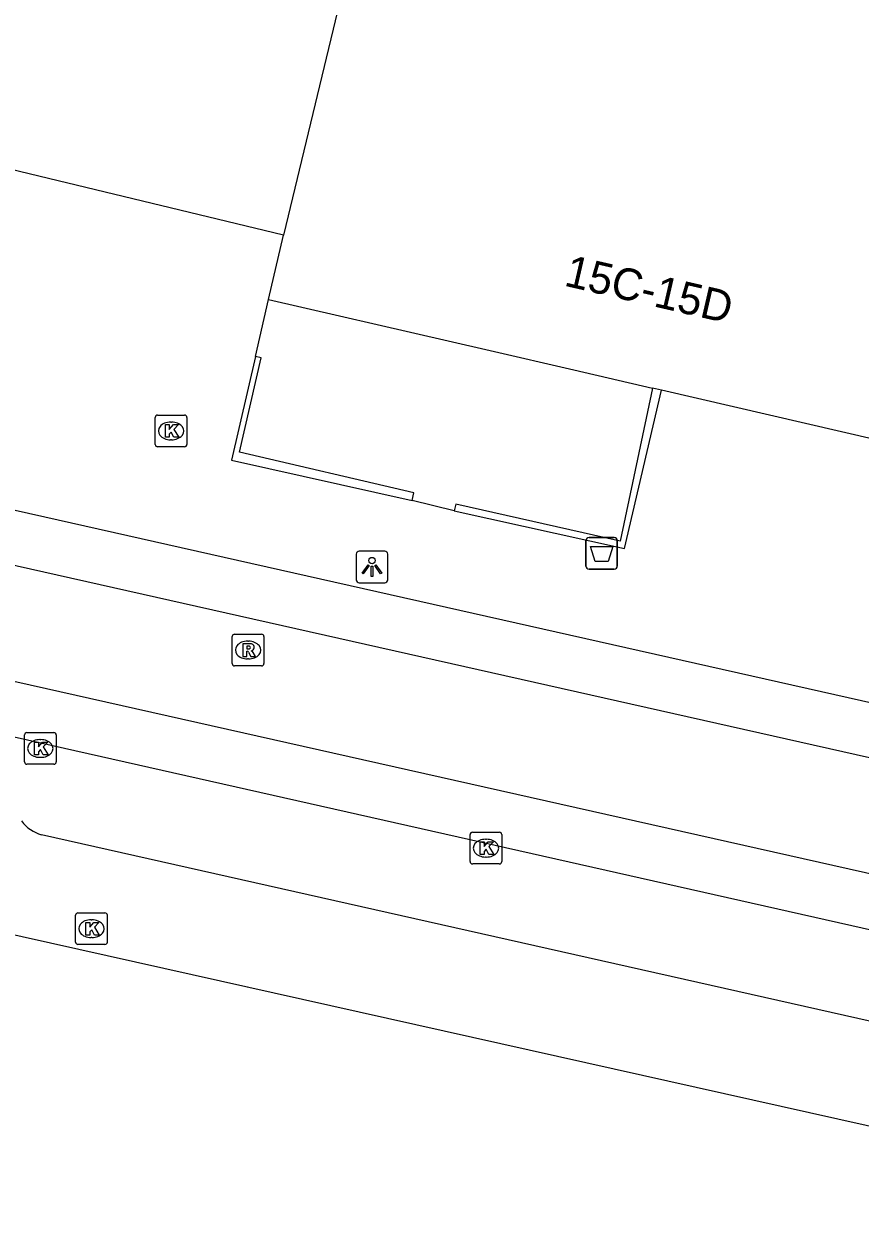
# Model space of a CAD drawing. Extents: x 162172 to 163187, y 382874 to 383684.
# Drawn here: x 162745.12 to 162771.52, y 382962.64 to 383000.14 of the extents above; entities that cross this region are included whole.
import ezdxf

# ---------------------------------------------------------------- set-up
doc = ezdxf.new("R2010")
doc.units = 0
for name, color, linetype in [('IMGEO_Afvalbak', 7, 'Continuous'), ('IMGEO_Kolk', 7, 'Continuous'), ('IMGEO_Lichtpunt', 7, 'Continuous'), ('IMGEO_Pand', 7, 'Continuous'), ('IMGEO_Pand_nummerreeks', 7, 'Continuous'), ('IMGEO_Parkeervlak_open', 7, 'Continuous'), ('IMGEO_Rijbaan_lokaal_gesloten', 7, 'Continuous'), ('IMGEO_Rioolput', 7, 'Continuous'), ('IMGEO_Voetpad_open', 7, 'Continuous'), ('IMGEO_Waterloop', 7, 'Continuous')]:
    doc.layers.add(name, color=color, linetype=linetype)

msp = doc.modelspace()

# ---------------------------------------------------------------- linework, layer by layer
at = {"layer": 'IMGEO_Afvalbak'}
for p, q in [((162762.863, 382983.03), (162762.863, 382983.83)), ((162762.863, 382983.83), (162762.863, 382983.03)), ((162762.963, 382983.93), (162763.753, 382983.93)), ((162763.753, 382983.93), (162762.963, 382983.93)), ((162763.853, 382983.83), (162763.853, 382983.03)), ((162763.853, 382983.03), (162763.853, 382983.83)), ((162763.753, 382982.93), (162762.963, 382982.93)), ((162762.963, 382982.93), (162763.753, 382982.93))]:
    msp.add_line(p, q, dxfattribs=at)
msp.add_lwpolyline([(162763.006, 382983.644), (162763.71, 382983.644), (162763.561, 382983.174), (162763.155, 382983.174), (162763.006, 382983.644)], dxfattribs=at)
for centre, start, end in [((162762.963, 382983.83), 90, 180), ((162762.963, 382983.83), 90, 180), ((162763.753, 382983.83), 0, 90), ((162763.753, 382983.83), 360, 90), ((162762.963, 382983.03), 180, 270), ((162762.963, 382983.03), 180, 270), ((162763.753, 382983.03), 270, 0), ((162763.753, 382983.03), 270, 0)]:
    msp.add_arc(centre, 0.1, start, end, dxfattribs=at)
at = {"layer": 'IMGEO_Kolk'}
for p, q in [((162749.27, 382986.868), (162749.27, 382987.72)), ((162749.345, 382987.794), (162750.197, 382987.794)), ((162749.758, 382987.574), (162749.783, 382987.574)), ((162750.271, 382987.72), (162750.271, 382986.868)), ((162750.197, 382986.794), (162749.345, 382986.794)), ((162749.781, 382987.014), (162749.756, 382987.014)), ((162745.219, 382977.774), (162746.071, 382977.774)), ((162745.144, 382976.848), (162745.144, 382977.7)), ((162745.632, 382977.554), (162745.657, 382977.554)), ((162746.145, 382977.7), (162746.145, 382976.848)), ((162745.655, 382976.994), (162745.63, 382976.994)), ((162746.071, 382976.774), (162745.219, 382976.774)), ((162759.208, 382973.703), (162759.208, 382974.555)), ((162759.283, 382974.629), (162760.135, 382974.629)), ((162759.696, 382974.409), (162759.721, 382974.409)), ((162760.209, 382974.555), (162760.209, 382973.703)), ((162760.135, 382973.629), (162759.283, 382973.629)), ((162759.719, 382973.849), (162759.694, 382973.849)), ((162746.758, 382971.162), (162746.758, 382972.014)), ((162746.833, 382972.088), (162747.685, 382972.088)), ((162747.246, 382971.868), (162747.271, 382971.868)), ((162747.759, 382972.014), (162747.759, 382971.162)), ((162747.685, 382971.088), (162746.833, 382971.088)), ((162747.269, 382971.308), (162747.244, 382971.308))]:
    msp.add_line(p, q, dxfattribs=at)
for points in [[(162749.27, 382986.868), (162749.27, 382987.72)], [(162749.345, 382987.794), (162750.197, 382987.794)], [(162749.591, 382987.494), (162749.714, 382987.494), (162749.714, 382987.343), (162749.844, 382987.494), (162750.008, 382987.494), (162749.862, 382987.343), (162750.015, 382987.094), (162749.863, 382987.094), (162749.778, 382987.258), (162749.714, 382987.191), (162749.714, 382987.094), (162749.591, 382987.094), (162749.591, 382987.494)], [(162750.271, 382987.72), (162750.271, 382986.868)], [(162750.197, 382986.794), (162749.345, 382986.794)], [(162745.219, 382977.774), (162746.071, 382977.774)], [(162745.144, 382976.848), (162745.144, 382977.7)], [(162745.465, 382977.474), (162745.588, 382977.474), (162745.588, 382977.323), (162745.718, 382977.474), (162745.882, 382977.474), (162745.736, 382977.323), (162745.889, 382977.074), (162745.737, 382977.074), (162745.652, 382977.238), (162745.588, 382977.171), (162745.588, 382977.074), (162745.465, 382977.074), (162745.465, 382977.474)], [(162746.145, 382977.7), (162746.145, 382976.848)], [(162746.071, 382976.774), (162745.219, 382976.774)], [(162759.208, 382973.703), (162759.208, 382974.555)], [(162759.283, 382974.629), (162760.135, 382974.629)], [(162760.209, 382974.555), (162760.209, 382973.703)], [(162759.529, 382974.329), (162759.652, 382974.329), (162759.652, 382974.178), (162759.782, 382974.329), (162759.946, 382974.329), (162759.8, 382974.178), (162759.953, 382973.929), (162759.801, 382973.929), (162759.716, 382974.093), (162759.652, 382974.026), (162759.652, 382973.929), (162759.529, 382973.929), (162759.529, 382974.329)], [(162760.135, 382973.629), (162759.283, 382973.629)], [(162746.758, 382971.162), (162746.758, 382972.014)], [(162746.833, 382972.088), (162747.685, 382972.088)], [(162747.079, 382971.788), (162747.202, 382971.788), (162747.202, 382971.637), (162747.332, 382971.788), (162747.496, 382971.788), (162747.35, 382971.637), (162747.503, 382971.388), (162747.351, 382971.388), (162747.266, 382971.552), (162747.202, 382971.485), (162747.202, 382971.388), (162747.079, 382971.388), (162747.079, 382971.788)], [(162747.759, 382972.014), (162747.759, 382971.162)], [(162747.685, 382971.088), (162746.833, 382971.088)]]:
    msp.add_lwpolyline(points, dxfattribs=at)
for centre, start, end in [((162749.347, 382987.718), 91.552, 178.448), ((162749.347, 382987.718), 91.552, 178.448), ((162750.195, 382987.718), 1.552, 88.448), ((162750.195, 382987.718), 1.552, 88.448), ((162749.347, 382986.87), 181.552, 268.448), ((162749.347, 382986.87), 181.552, 268.448), ((162750.195, 382986.87), 271.552, 358.448), ((162750.195, 382986.87), 271.552, 358.448), ((162745.221, 382977.698), 91.552, 178.448), ((162745.221, 382977.698), 91.552, 178.448), ((162746.069, 382977.698), 1.552, 88.448), ((162746.069, 382977.698), 1.552, 88.448), ((162745.221, 382976.85), 181.552, 268.448), ((162745.221, 382976.85), 181.552, 268.448), ((162746.069, 382976.85), 271.552, 358.448), ((162746.069, 382976.85), 271.552, 358.448), ((162759.285, 382974.553), 91.552, 178.448), ((162759.285, 382974.553), 91.552, 178.448), ((162760.133, 382974.553), 1.552, 88.448), ((162760.133, 382974.553), 1.552, 88.448), ((162759.285, 382973.705), 181.552, 268.448), ((162759.285, 382973.705), 181.552, 268.448), ((162760.133, 382973.705), 271.552, 358.448), ((162760.133, 382973.705), 271.552, 358.448), ((162746.835, 382972.012), 91.552, 178.448), ((162746.835, 382972.012), 91.552, 178.448), ((162747.683, 382972.012), 1.552, 88.448), ((162747.683, 382972.012), 1.552, 88.448), ((162746.835, 382971.164), 181.552, 268.448), ((162746.835, 382971.164), 181.552, 268.448), ((162747.683, 382971.164), 271.552, 358.448), ((162747.683, 382971.164), 271.552, 358.448)]:
    msp.add_arc(centre, 0.0765, start, end, dxfattribs=at)
for centre, major_axis, ratio, start_param, end_param in [((162749.757, 382987.294), (-0.387, 0.002), 0.722429, 4.712389, 7.853982), ((162749.782, 382987.294), (-0.39, 0.002), 0.717154, 1.570796, 4.712389), ((162745.631, 382977.274), (-0.387, 0.002), 0.722429, 4.712389, 7.853982), ((162745.656, 382977.274), (-0.39, 0.002), 0.717154, 1.570796, 4.712389), ((162759.695, 382974.129), (-0.387, 0.002), 0.722429, 4.712389, 7.853982), ((162759.72, 382974.129), (-0.39, 0.002), 0.717154, 1.570796, 4.712389), ((162747.245, 382971.588), (-0.387, 0.002), 0.722429, 4.712389, 7.853982), ((162747.27, 382971.588), (-0.39, 0.002), 0.717154, 1.570796, 4.712389)]:
    msp.add_ellipse(centre, major_axis=major_axis, ratio=ratio, start_param=start_param, end_param=end_param, dxfattribs=at)
at = {"layer": 'IMGEO_Lichtpunt'}
for p, q in [((162755.613, 382983.406), (162755.613, 382982.599)), ((162755.613, 382983.406), (162755.613, 382982.599)), ((162756.515, 382983.501), (162755.707, 382983.501)), ((162756.515, 382983.501), (162755.707, 382983.501)), ((162756.609, 382982.599), (162756.609, 382983.406)), ((162756.609, 382982.599), (162756.609, 382983.406)), ((162755.707, 382982.505), (162756.515, 382982.505)), ((162755.707, 382982.505), (162756.515, 382982.505))]:
    msp.add_line(p, q, dxfattribs=at)
for points in [[(162755.987, 382983.07), (162756.026, 382983.042), (162755.838, 382982.78), (162755.8, 382982.807), (162755.987, 382983.07)], [(162756.089, 382983.022), (162756.136, 382983.022), (162756.136, 382982.7), (162756.089, 382982.7), (162756.089, 382983.022)], [(162756.199, 382983.042), (162756.237, 382983.069), (162756.424, 382982.807), (162756.385, 382982.779), (162756.199, 382983.042)]]:
    msp.add_lwpolyline(points, dxfattribs=at)
msp.add_circle((162756.112, 382983.204), 0.0994, dxfattribs=at)
for centre, start, end in [((162755.707, 382983.406), 90, 180), ((162755.707, 382983.406), 90, 180), ((162756.515, 382983.406), 0, 90), ((162756.515, 382983.406), 0, 90), ((162755.707, 382982.599), 180, 270), ((162755.707, 382982.599), 180, 270), ((162756.515, 382982.599), 270, 0), ((162756.515, 382982.599), 270, 360)]:
    msp.add_arc(centre, 0.0946, start, end, dxfattribs=at)
at = {"layer": 'IMGEO_Pand'}
for points in [[(162766.905, 383049.806), (162753.316, 382993.468)], [(162753.316, 382993.468), (162728.656, 382999.416)], [(162752.848, 382991.445), (162753.316, 382993.468)], [(162752.848, 382991.445), (162758.514, 382990.135), (162759.842, 382989.829), (162762.484, 382989.218), (162764.965, 382988.645)], [(162765.246, 382988.58), (162764.965, 382988.645)], [(162773.202, 382986.741), (162765.246, 382988.58)]]:
    msp.add_lwpolyline(points, dxfattribs=at)
at = {"layer": 'IMGEO_Parkeervlak_open'}
msp.add_lwpolyline([(162794.556, 382963.557), (162784.911, 382965.727), (162745.684, 382974.551)], dxfattribs=at)
msp.add_arc((162745.994, 382975.68), 1.171, 216.3579, 254.6481, dxfattribs=at)
at = {"layer": 'IMGEO_Rijbaan_lokaal_gesloten'}
for points in [[(162571.899, 383023.687), (162773.34, 382978.384), (162787.291, 382975.248), (162824.157, 382966.963), (162829.302, 382965.805), (162943.475, 382940.176), (162960.356, 382936.387), (163076.773, 382910.308)], [(162571.522, 383022.029), (162786.88, 382973.603), (162917.14, 382944.312), (162943.106, 382938.499), (163087.202, 382906.239)], [(163063.468, 382907.805), (162942.339, 382935.016), (162786.012, 382970.134), (162582.55, 383015.84)], [(162742.474, 382978.167), (162785.592, 382968.454), (162799.197, 382965.389)]]:
    msp.add_lwpolyline(points, dxfattribs=at)
at = {"layer": 'IMGEO_Rioolput'}
for p, q in [((162751.7, 382979.954), (162751.7, 382980.806)), ((162751.775, 382980.88), (162752.627, 382980.88)), ((162752.701, 382980.806), (162752.701, 382979.954)), ((162752.188, 382980.66), (162752.213, 382980.66)), ((162752.211, 382980.1), (162752.186, 382980.1)), ((162752.627, 382979.88), (162751.775, 382979.88))]:
    msp.add_line(p, q, dxfattribs=at)
for points in [[(162751.7, 382979.954), (162751.7, 382980.806)], [(162751.775, 382980.88), (162752.627, 382980.88)], [(162752.701, 382980.806), (162752.701, 382979.954)], [(162752.289, 382980.578), (162752.037, 382980.58), (162752.037, 382980.18)], [(162752.215, 382980.499), (162752.161, 382980.499), (162752.161, 382980.418)], [(162752.161, 382980.418), (162752.213, 382980.418)], [(162752.037, 382980.18), (162752.161, 382980.18), (162752.161, 382980.342), (162752.172, 382980.342)], [(162752.219, 382980.313), (162752.29, 382980.18), (162752.43, 382980.18), (162752.365, 382980.306)], [(162752.627, 382979.88), (162751.775, 382979.88)]]:
    msp.add_lwpolyline(points, dxfattribs=at)
for centre, radius, start, end in [((162751.777, 382980.804), 0.0765, 91.552, 178.448), ((162751.777, 382980.804), 0.0765, 91.552, 178.448), ((162752.625, 382980.804), 0.0765, 1.552, 88.448), ((162752.625, 382980.804), 0.0765, 1.552, 88.448), ((162752.197, 382980.607), 0.19, 274.7715, 282.9687), ((162752.221, 382980.403), 0.0964, 77.0061, 93.1865), ((162752.235, 382980.46), 0.0378, 276.6634, 79.6772), ((162752.288, 382980.468), 0.109, 350.3612, 89.416), ((162752.286, 382980.468), 0.112, 277.5842, 350.9817), ((162752.171, 382980.289), 0.0533, 26.0293, 88.6989), ((162752.27, 382980.253), 0.108, 29.5134, 73.7905), ((162751.777, 382979.956), 0.0765, 181.552, 268.448), ((162751.777, 382979.956), 0.0765, 181.552, 268.448), ((162752.625, 382979.956), 0.0765, 271.552, 358.448), ((162752.625, 382979.956), 0.0765, 271.552, 358.448)]:
    msp.add_arc(centre, radius, start, end, dxfattribs=at)
for centre, major_axis, ratio, start_param, end_param in [((162752.187, 382980.38), (-0.387, 0.002), 0.722429, 4.712389, 7.853982), ((162752.212, 382980.38), (-0.39, 0.002), 0.717154, 1.570796, 4.712389)]:
    msp.add_ellipse(centre, major_axis=major_axis, ratio=ratio, start_param=start_param, end_param=end_param, dxfattribs=at)
at = {"layer": 'IMGEO_Voetpad_open'}
for points in [[(162752.431, 382989.644), (162752.848, 382991.445)], [(162752.431, 382989.644), (162751.675, 382986.375), (162757.377, 382985.098)], [(162757.377, 382985.098), (162757.432, 382985.344), (162751.93, 382986.627), (162752.616, 382989.595), (162752.431, 382989.644)], [(162764.965, 382988.645), (162763.947, 382983.818), (162758.754, 382984.982), (162758.708, 382984.776)], [(162758.708, 382984.776), (162764.083, 382983.586), (162765.246, 382988.58)], [(162758.708, 382984.776), (162757.377, 382985.098)]]:
    msp.add_lwpolyline(points, dxfattribs=at)
at = {"layer": 'IMGEO_Waterloop'}
msp.add_lwpolyline([(162909.146, 382934.598), (162870.915, 382943.206), (162784.129, 382962.6), (162720.216, 382976.882)], dxfattribs=at)

# ---------------------------------------------------------------- texts
at = {"layer": 'IMGEO_Pand_nummerreeks'}
msp.add_text('15C-15D', height=1, rotation=346.9881, dxfattribs=at).set_placement((162762.142, 382991.883))

doc.saveas('drawing.dxf')
